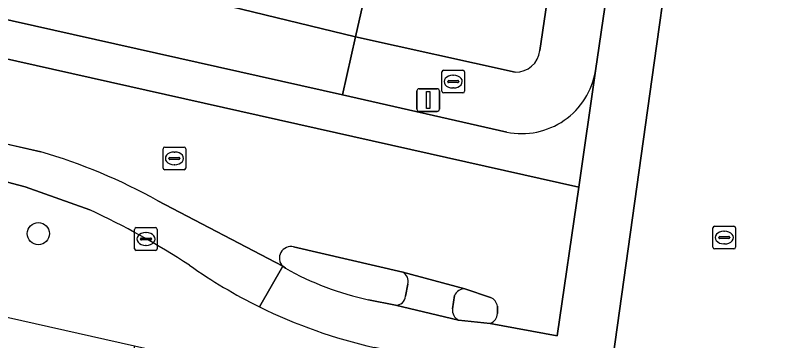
# Model space of a CAD drawing. Extents: x 162172 to 163187, y 382874 to 383685.
# Drawn here: x 163062.36 to 163096.66, y 382899.49 to 382913.81 of the extents above; entities that cross this region are included whole.
import ezdxf

# ---------------------------------------------------------------- set-up
doc = ezdxf.new("R2010")
doc.units = 0
for name, color, linetype in [('IMGEO_Berm_groen', 7, 'Continuous'), ('IMGEO_Boom', 7, 'Continuous'), ('IMGEO_Brandkraan', 7, 'Continuous'), ('IMGEO_Fietspad_gesloten', 7, 'Continuous'), ('IMGEO_Groenvoorziening', 7, 'Continuous'), ('IMGEO_Kolk', 7, 'Continuous'), ('IMGEO_Lichtmast', 7, 'Continuous'), ('IMGEO_Parkeervlak_open', 7, 'Continuous'), ('IMGEO_Rijbaan_lokaal_gesloten', 7, 'Continuous'), ('IMGEO_Rijbaan_lokaal_open', 7, 'Continuous'), ('IMGEO_Rioolput', 7, 'Continuous'), ('IMGEO_Verkeerseiland_gesloten', 7, 'Continuous'), ('IMGEO_Voetpad_open', 7, 'Continuous'), ('IMGEO_Waterloop', 7, 'Continuous')]:
    doc.layers.add(name, color=color, linetype=linetype)

msp = doc.modelspace()

# ---------------------------------------------------------------- linework, layer by layer
at = {"layer": 'IMGEO_Berm_groen'}
for points in [[(162972.5, 382925.47), (162971.874, 382922.635), (162971.995, 382922.608), (162971.713, 382921.273), (162971.559, 382920.546), (163000, 382914.142), (163003.786, 382913.313), (163004.092, 382914.475), (163005.401, 382914.188), (163005.132, 382913.018), (163048.746, 382903.467), (163049.031, 382904.512), (163050.342, 382904.213), (163050.115, 382903.167), (163051.964, 382902.762), (163067.609, 382899.249), (163078.913, 382896.711), (163079.073, 382898.985), (163078.182, 382899.182)], [(163065.631, 382905.242), (163062.776, 382906.254), (163061.72, 382906.535)]]:
    msp.add_lwpolyline(points, dxfattribs=at)
for centre, radius, start, end in [((163050.956, 382873.604), 34.876, 56.8429, 65.1165), ((163083.243, 382921.542), 22.93, 234.817, 243.7715), ((163083.212, 382921.511), 22.889, 243.8055, 257.3038)]:
    msp.add_arc(centre, radius, start, end, dxfattribs=at)
at = {"layer": 'IMGEO_Boom'}
msp.add_circle((163063.365, 382904.197), 0.489, dxfattribs=at)
at = {"layer": 'IMGEO_Brandkraan'}
for p, q in [((163081.23, 382911.397), (163082.082, 382911.397)), ((163081.155, 382910.471), (163081.155, 382911.323)), ((163081.643, 382911.177), (163081.668, 382911.177)), ((163082.156, 382911.323), (163082.156, 382910.471)), ((163081.414, 382910.891), (163081.414, 382910.903)), ((163081.852, 382910.854), (163081.454, 382910.854)), ((163081.457, 382910.94), (163081.855, 382910.94)), ((163081.898, 382910.903), (163081.898, 382910.891)), ((163082.082, 382910.397), (163081.23, 382910.397)), ((163081.666, 382910.617), (163081.641, 382910.617))]:
    msp.add_line(p, q, dxfattribs=at)
for points in [[(163081.23, 382911.397), (163082.082, 382911.397)], [(163081.155, 382910.471), (163081.155, 382911.323)], [(163082.156, 382911.323), (163082.156, 382910.471)], [(163082.082, 382910.397), (163081.23, 382910.397)]]:
    msp.add_lwpolyline(points, dxfattribs=at)
for centre, radius, start, end in [((163081.232, 382911.321), 0.0765, 91.552, 178.448), ((163081.232, 382911.321), 0.0765, 91.552, 178.448), ((163082.08, 382911.321), 0.0765, 1.552, 88.448), ((163082.08, 382911.321), 0.0765, 1.552, 88.448), ((163081.454, 382910.9), 0.0403, 85.8775, 175.7526), ((163081.451, 382910.89), 0.0366, 178.938, 274.7102), ((163081.855, 382910.897), 0.043, 264.8664, 352.4533), ((163081.859, 382910.902), 0.0386, 1.7309, 96.639), ((163081.232, 382910.473), 0.0765, 181.552, 268.448), ((163081.232, 382910.473), 0.0765, 181.552, 268.448), ((163082.08, 382910.473), 0.0765, 271.552, 358.448), ((163082.08, 382910.473), 0.0765, 271.552, 358.448)]:
    msp.add_arc(centre, radius, start, end, dxfattribs=at)
for centre, major_axis, ratio, start_param, end_param in [((163081.642, 382910.897), (-0.387, 0.002), 0.722429, 4.712389, 7.853982), ((163081.667, 382910.897), (-0.39, 0.002), 0.717154, 1.570796, 4.712389)]:
    msp.add_ellipse(centre, major_axis=major_axis, ratio=ratio, start_param=start_param, end_param=end_param, dxfattribs=at)
at = {"layer": 'IMGEO_Fietspad_gesloten'}
for points in [[(163098.541, 382960.788), (163096, 382950.875), (163094.73, 382946.277), (163093.44, 382940.989), (163092.075, 382935.245), (163091.172, 382930.795), (163090.596, 382927.96), (163089.754, 382923.81), (163089.256, 382920.982), (163089.008, 382918.922), (163088.757, 382916.995), (163087.933, 382911.374), (163087.202, 382906.239), (163086.245, 382899.688), (163083.281, 382900.241), (163081.889, 382900.39), (163079.111, 382901.04), (163077.927, 382901.28)], [(163085.592, 382895.362), (163085.539, 382895.008), (163088.045, 382894.456), (163088.225, 382895.328), (163090.515, 382911.729), (163091.114, 382916.022), (163091.381, 382917.358), (163091.726, 382920.175), (163092.36, 382923.927), (163093.763, 382930.329), (163095.501, 382938.167), (163100.585, 382958.58), (163100.989, 382959.837), (163101.032, 382959.969)], [(163074.254, 382902.674), (163074.137, 382902.764), (163073.109, 382900.973)]]:
    msp.add_lwpolyline(points, dxfattribs=at)
for centre, radius, start, end in [((163080.701, 382914.124), 13.14, 240.6198, 257.8141), ((163083.212, 382921.511), 22.889, 243.8055, 257.3038)]:
    msp.add_arc(centre, radius, start, end, dxfattribs=at)
at = {"layer": 'IMGEO_Groenvoorziening'}
for points in [[(163094.005, 382961.869), (163094.223, 382962.874), (163089.213, 382963.592), (163082.937, 382917.209), (163078.547, 382918.193), (163077.342, 382912.864), (163084.384, 382911.319)], [(163085.47, 382912.263), (163086.219, 382917.351), (163094.005, 382961.869)]]:
    msp.add_lwpolyline(points, dxfattribs=at)
msp.add_arc((163084.43, 382912.363), 1.045, 267.4886, 354.5087, dxfattribs=at)
at = {"layer": 'IMGEO_Kolk'}
for p, q in [((163067.608, 382903.534), (163067.608, 382904.386)), ((163067.683, 382904.46), (163068.535, 382904.46)), ((163068.096, 382904.24), (163068.121, 382904.24)), ((163068.609, 382904.386), (163068.609, 382903.534)), ((163067.867, 382903.954), (163067.867, 382903.966)), ((163068.305, 382903.917), (163067.907, 382903.917)), ((163067.91, 382904.003), (163068.308, 382904.003)), ((163068.351, 382903.966), (163068.351, 382903.954)), ((163068.535, 382903.46), (163067.683, 382903.46)), ((163068.119, 382903.68), (163068.094, 382903.68))]:
    msp.add_line(p, q, dxfattribs=at)
for points in [[(163067.608, 382903.534), (163067.608, 382904.386)], [(163067.683, 382904.46), (163068.535, 382904.46)], [(163068.609, 382904.386), (163068.609, 382903.534)], [(163068.535, 382903.46), (163067.683, 382903.46)]]:
    msp.add_lwpolyline(points, dxfattribs=at)
for centre, radius, start, end in [((163067.685, 382904.384), 0.0765, 91.552, 178.448), ((163067.685, 382904.384), 0.0765, 91.552, 178.448), ((163068.533, 382904.384), 0.0765, 1.552, 88.448), ((163068.533, 382904.384), 0.0765, 1.552, 88.448), ((163067.907, 382903.963), 0.0403, 85.8775, 175.7526), ((163067.904, 382903.953), 0.0366, 178.938, 274.7102), ((163068.308, 382903.96), 0.043, 264.8664, 352.4533), ((163068.312, 382903.965), 0.0386, 1.7309, 96.639), ((163067.685, 382903.536), 0.0765, 181.552, 268.448), ((163067.685, 382903.536), 0.0765, 181.552, 268.448), ((163068.533, 382903.536), 0.0765, 271.552, 358.448), ((163068.533, 382903.536), 0.0765, 271.552, 358.448)]:
    msp.add_arc(centre, radius, start, end, dxfattribs=at)
for centre, major_axis, ratio, start_param, end_param in [((163068.095, 382903.96), (-0.387, 0.002), 0.722429, 4.712389, 7.853982), ((163068.12, 382903.96), (-0.39, 0.002), 0.717154, 1.570796, 4.712389)]:
    msp.add_ellipse(centre, major_axis=major_axis, ratio=ratio, start_param=start_param, end_param=end_param, dxfattribs=at)
at = {"layer": 'IMGEO_Lichtmast'}
for p, q in [((163080.056, 382909.684), (163080.056, 382910.484)), ((163080.056, 382910.484), (163080.056, 382909.684)), ((163080.156, 382910.584), (163080.946, 382910.584)), ((163080.946, 382910.584), (163080.156, 382910.584)), ((163081.046, 382910.484), (163081.046, 382909.684)), ((163081.046, 382909.684), (163081.046, 382910.484)), ((163080.946, 382909.584), (163080.156, 382909.584)), ((163080.156, 382909.584), (163080.946, 382909.584))]:
    msp.add_line(p, q, dxfattribs=at)
msp.add_lwpolyline([(163080.476, 382910.459), (163080.626, 382910.459), (163080.626, 382909.709), (163080.476, 382909.709), (163080.476, 382910.459)], dxfattribs=at)
for centre, start, end in [((163080.156, 382910.484), 90, 180), ((163080.156, 382910.484), 90, 180), ((163080.946, 382910.484), 0, 90), ((163080.946, 382910.484), 360, 90), ((163080.156, 382909.684), 180, 270), ((163080.156, 382909.684), 180, 270), ((163080.946, 382909.684), 270, 0), ((163080.946, 382909.684), 270, 0)]:
    msp.add_arc(centre, 0.1, start, end, dxfattribs=at)
at = {"layer": 'IMGEO_Parkeervlak_open'}
msp.add_lwpolyline([(163054.02, 382923.693), (163048.344, 382924.966), (163022.198, 382930.829), (163000, 382935.807), (162994.32, 382937.081), (162993.865, 382937.183), (162993.596, 382935.891), (162987.187, 382937.351), (162987.283, 382937.828), (162987.46, 382938.619), (162987.748, 382938.554), (162989.566, 382946.667), (162986.656, 382947.208), (162985.878, 382944.1), (162984.781, 382939.169), (162983.779, 382934.187), (162992.328, 382932.257), (163052.88, 382918.586), (163066.871, 382915.427), (163077.342, 382912.864), (163078.547, 382918.193), (163066.783, 382920.831)], close=True, dxfattribs=at)
at = {"layer": 'IMGEO_Rijbaan_lokaal_gesloten'}
for points in [[(162829.302, 382965.805), (162824.157, 382966.963), (162787.291, 382975.248), (162773.34, 382978.384), (162571.899, 383023.687), (162571.522, 383022.029), (162786.88, 382973.603), (162917.14, 382944.312), (162943.106, 382938.499), (163087.202, 382906.239), (163087.933, 382911.374)], [(163083.281, 382900.241), (163086.245, 382899.688), (163087.202, 382906.239), (162943.106, 382938.499), (162917.14, 382944.312), (162786.88, 382973.603), (162571.522, 383022.029), (162570.463, 383017.371), (162571.857, 383017.418)], [(162582.55, 383015.84), (162786.012, 382970.134), (162942.339, 382935.016), (163063.468, 382907.805)], [(162578.735, 383014.966), (162579.914, 383014.696), (162633.717, 383002.605), (162634.011, 383002.544), (162686.729, 382990.692), (162687.058, 382990.622), (162702.086, 382987.23), (162742.081, 382978.256), (162742.474, 382978.167), (162785.592, 382968.454), (162799.197, 382965.389), (162799.607, 382965.303), (162822.549, 382960.121), (162914.534, 382939.493), (162915.372, 382939.293), (162941.966, 382933.318), (162958.833, 382929.528), (162973.588, 382926.269), (162974.816, 382925.987), (163061.72, 382906.535), (163062.776, 382906.254), (163065.631, 382905.242)], [(163063.468, 382907.805), (162942.339, 382935.016), (162786.012, 382970.134)], [(163084.021, 382908.667), (163076.773, 382910.308), (162960.356, 382936.387), (162943.475, 382940.176), (162829.302, 382965.805)], [(163068.625, 382905.649), (163074.137, 382902.764)], [(163073.109, 382900.973), (163074.137, 382902.764), (163068.625, 382905.649)], [(163074.619, 382903.615), (163079.429, 382902.501), (163082.176, 382901.766), (163083.307, 382901.389)], [(163083.606, 382900.994), (163083.609, 382900.679)]]:
    msp.add_lwpolyline(points, dxfattribs=at)
for centre, radius, start, end in [((163084.668, 382911.912), 3.309, 258.7204, 350.644), ((163056.489, 382883.866), 24.935, 60.8762, 73.7468), ((163056.489, 382883.866), 24.935, 60.8762, 73.7468), ((163050.956, 382873.604), 34.876, 56.8429, 65.1165), ((163074.503, 382903.118), 0.51, 76.8988, 224.0475), ((163083.243, 382921.542), 22.93, 234.817, 243.7715), ((163083.087, 382900.912), 0.525, 8.9756, 65.2731), ((163083.136, 382900.691), 0.473, 287.8163, 358.5277)]:
    msp.add_arc(centre, radius, start, end, dxfattribs=at)
at = {"layer": 'IMGEO_Rijbaan_lokaal_open'}
msp.add_lwpolyline([(163097.532, 382911.38), (163098.24, 382914.675), (163093.852, 382915.683), (163093.646, 382915.709), (163091.114, 382916.022), (163090.515, 382911.729), (163088.225, 382895.328), (163095.474, 382893.76), (163095.687, 382894.022)], dxfattribs=at)
at = {"layer": 'IMGEO_Rioolput'}
for p, q in [((163068.863, 382907.084), (163068.863, 382907.936)), ((163068.938, 382908.01), (163069.79, 382908.01)), ((163069.864, 382907.936), (163069.864, 382907.084)), ((163069.351, 382907.79), (163069.376, 382907.79)), ((163069.122, 382907.504), (163069.122, 382907.516)), ((163069.56, 382907.467), (163069.162, 382907.467)), ((163069.165, 382907.553), (163069.563, 382907.553)), ((163069.374, 382907.23), (163069.349, 382907.23)), ((163069.606, 382907.516), (163069.606, 382907.504)), ((163069.79, 382907.01), (163068.938, 382907.01)), ((163093.182, 382904.525), (163094.034, 382904.525)), ((163093.107, 382903.599), (163093.107, 382904.451)), ((163093.595, 382904.305), (163093.62, 382904.305)), ((163094.108, 382904.451), (163094.108, 382903.599)), ((163093.366, 382904.019), (163093.366, 382904.031)), ((163093.804, 382903.982), (163093.406, 382903.982)), ((163093.409, 382904.068), (163093.807, 382904.068)), ((163093.85, 382904.031), (163093.85, 382904.019)), ((163094.034, 382903.525), (163093.182, 382903.525)), ((163093.618, 382903.745), (163093.593, 382903.745))]:
    msp.add_line(p, q, dxfattribs=at)
for points in [[(163068.863, 382907.084), (163068.863, 382907.936)], [(163068.938, 382908.01), (163069.79, 382908.01)], [(163069.864, 382907.936), (163069.864, 382907.084)], [(163069.79, 382907.01), (163068.938, 382907.01)], [(163093.182, 382904.525), (163094.034, 382904.525)], [(163093.107, 382903.599), (163093.107, 382904.451)], [(163094.108, 382904.451), (163094.108, 382903.599)], [(163094.034, 382903.525), (163093.182, 382903.525)]]:
    msp.add_lwpolyline(points, dxfattribs=at)
for centre, radius, start, end in [((163068.94, 382907.934), 0.0765, 91.552, 178.448), ((163068.94, 382907.934), 0.0765, 91.552, 178.448), ((163069.788, 382907.934), 0.0765, 1.552, 88.448), ((163069.788, 382907.934), 0.0765, 1.552, 88.448), ((163069.162, 382907.513), 0.0403, 85.8775, 175.7526), ((163069.159, 382907.503), 0.0366, 178.938, 274.7102), ((163069.563, 382907.51), 0.043, 264.8664, 352.4533), ((163069.567, 382907.515), 0.0386, 1.7309, 96.639), ((163068.94, 382907.086), 0.0765, 181.552, 268.448), ((163068.94, 382907.086), 0.0765, 181.552, 268.448), ((163069.788, 382907.086), 0.0765, 271.552, 358.448), ((163069.788, 382907.086), 0.0765, 271.552, 358.448), ((163093.184, 382904.449), 0.0765, 91.552, 178.448), ((163093.184, 382904.449), 0.0765, 91.552, 178.448), ((163094.032, 382904.449), 0.0765, 1.552, 88.448), ((163094.032, 382904.449), 0.0765, 1.552, 88.448), ((163093.406, 382904.028), 0.0403, 85.8775, 175.7526), ((163093.403, 382904.018), 0.0366, 178.938, 274.7102), ((163093.807, 382904.025), 0.043, 264.8664, 352.4533), ((163093.811, 382904.03), 0.0386, 1.7309, 96.639), ((163093.184, 382903.601), 0.0765, 181.552, 268.448), ((163093.184, 382903.601), 0.0765, 181.552, 268.448), ((163094.032, 382903.601), 0.0765, 271.552, 358.448), ((163094.032, 382903.601), 0.0765, 271.552, 358.448)]:
    msp.add_arc(centre, radius, start, end, dxfattribs=at)
for centre, major_axis, ratio, start_param, end_param in [((163069.35, 382907.51), (-0.387, 0.002), 0.722429, 4.712389, 7.853982), ((163069.375, 382907.51), (-0.39, 0.002), 0.717154, 1.570796, 4.712389), ((163093.594, 382904.025), (-0.387, 0.002), 0.722429, 4.712389, 7.853982), ((163093.619, 382904.025), (-0.39, 0.002), 0.717154, 1.570796, 4.712389)]:
    msp.add_ellipse(centre, major_axis=major_axis, ratio=ratio, start_param=start_param, end_param=end_param, dxfattribs=at)
at = {"layer": 'IMGEO_Verkeerseiland_gesloten'}
for points in [[(163079.429, 382902.501), (163074.619, 382903.615)], [(163074.137, 382902.764), (163074.254, 382902.674)], [(163079.558, 382901.437), (163079.656, 382901.969)], [(163083.307, 382901.389), (163082.176, 382901.766)], [(163081.714, 382901.466), (163081.621, 382900.88)], [(163077.927, 382901.28), (163079.111, 382901.04)], [(163083.609, 382900.679), (163083.606, 382900.994)], [(163081.889, 382900.39), (163083.281, 382900.241)]]:
    msp.add_lwpolyline(points, dxfattribs=at)
for centre, radius, start, end in [((163074.503, 382903.118), 0.51, 76.8988, 224.0475), ((163080.701, 382914.124), 13.14, 240.6198, 257.8141), ((163079.198, 382902.088), 0.474, 345.4747, 60.7404), ((163082.164, 382901.279), 0.487, 88.5299, 157.4655), ((163079.125, 382901.475), 0.435, 268.1795, 355.0398), ((163083.087, 382900.912), 0.525, 8.9756, 65.2731), ((163082.118, 382900.833), 0.499, 174.6386, 242.7133), ((163083.136, 382900.691), 0.473, 287.8163, 358.5277)]:
    msp.add_arc(centre, radius, start, end, dxfattribs=at)
at = {"layer": 'IMGEO_Voetpad_open'}
for points in [[(162829.302, 382965.805), (162943.475, 382940.176), (162960.356, 382936.387), (163076.773, 382910.308), (163077.342, 382912.864), (163066.871, 382915.427), (163052.88, 382918.586), (162992.328, 382932.257), (162983.779, 382934.187), (162984.781, 382939.169), (162981.402, 382939.92), (162976.633, 382941.095), (162975.444, 382941.358), (162962.436, 382944.234), (162952.774, 382946.297), (162936.372, 382950.065), (162921.784, 382953.417)], [(163087.933, 382911.374), (163088.757, 382916.995), (163086.219, 382917.351), (163085.47, 382912.263)], [(163084.384, 382911.319), (163077.342, 382912.864), (163076.773, 382910.308), (163084.021, 382908.667)], [(163082.176, 382901.766), (163079.429, 382902.501)], [(163079.656, 382901.969), (163079.558, 382901.437)], [(163081.621, 382900.88), (163081.714, 382901.466)], [(163079.111, 382901.04), (163081.889, 382900.39)]]:
    msp.add_lwpolyline(points, dxfattribs=at)
for centre, radius, start, end in [((163084.43, 382912.363), 1.045, 267.4886, 354.5087), ((163084.668, 382911.912), 3.309, 258.7204, 350.644), ((163079.198, 382902.088), 0.474, 345.4747, 60.7404), ((163082.164, 382901.279), 0.487, 88.5299, 157.4655), ((163079.125, 382901.475), 0.435, 268.1795, 355.0398), ((163082.118, 382900.833), 0.499, 174.6386, 242.7133)]:
    msp.add_arc(centre, radius, start, end, dxfattribs=at)
at = {"layer": 'IMGEO_Waterloop'}
msp.add_lwpolyline([(163051.964, 382902.762), (163067.609, 382899.249), (163067.521, 382898.832), (163079.179, 382896.25), (163082.247, 382895.571), (163082.276, 382895.718), (163083.29, 382895.504), (163083.606, 382895.434), (163085.539, 382895.008), (163088.045, 382894.456), (163094.879, 382892.949), (163095.924, 382892.719), (163096.292, 382892.638), (163097.315, 382892.419), (163097.265, 382892.262), (163109.368, 382889.622), (163109.492, 382890.146), (163116.302, 382888.646), (163118.994, 382888.053), (163123.324, 382887.099), (163126.556, 382886.387), (163127.55, 382886.168), (163128.285, 382886.006), (163125.436, 382874.202)], dxfattribs=at)

doc.saveas('drawing.dxf')
